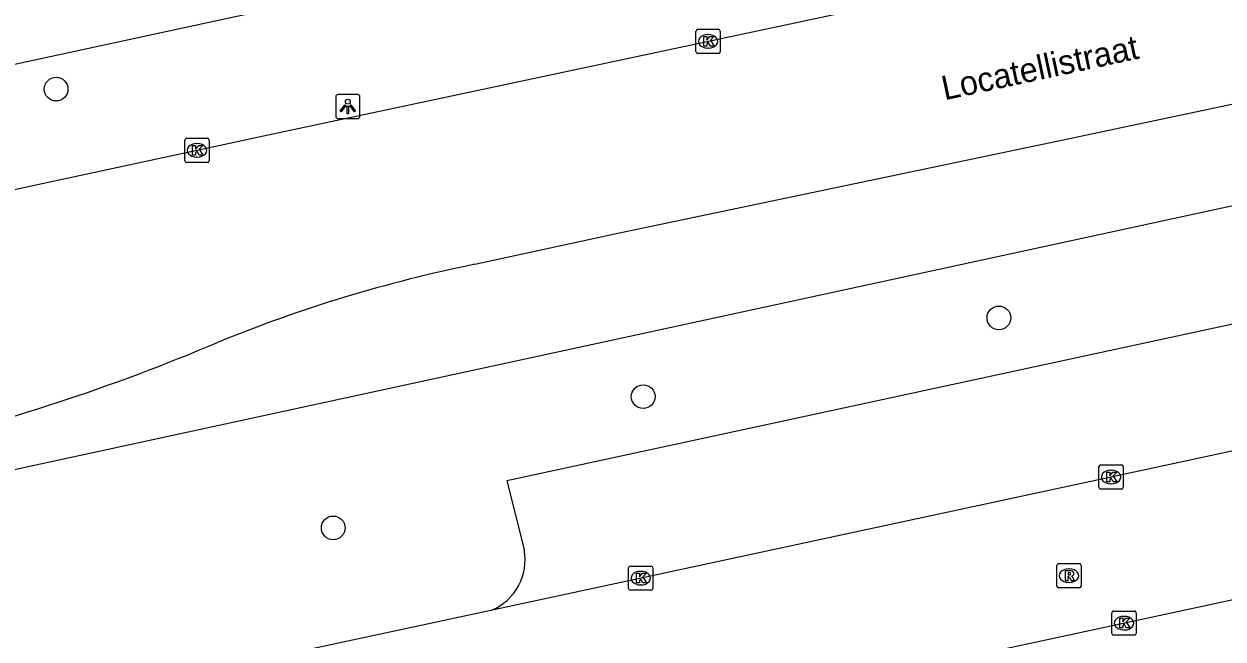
# Model space of a CAD drawing. Extents: x 159053 to 160041, y 380450 to 381422.
# Drawn here: x 159319.21 to 159368.66, y 380752.49 to 380777.85 of the extents above; entities that cross this region are included whole.
import ezdxf

# ---------------------------------------------------------------- set-up
doc = ezdxf.new("R2010")
doc.units = 0
for name, color, linetype in [('IMGEO_Berm_groen', 7, 'Continuous'), ('IMGEO_Boom', 7, 'Continuous'), ('IMGEO_Fietspad_gesloten', 7, 'Continuous'), ('IMGEO_Kolk', 7, 'Continuous'), ('IMGEO_Lichtpunt', 7, 'Continuous'), ('IMGEO_Openbare_ruimte_label', 7, 'Continuous'), ('IMGEO_Parkeervlak_open', 7, 'Continuous'), ('IMGEO_Rijbaan_lokaal_gesloten', 7, 'Continuous'), ('IMGEO_Rijbaan_lokaal_open', 7, 'Continuous'), ('IMGEO_Rioolput', 7, 'Continuous')]:
    doc.layers.add(name, color=color, linetype=linetype)

msp = doc.modelspace()

# ---------------------------------------------------------------- linework, layer by layer
at = {"layer": 'IMGEO_Berm_groen'}
msp.add_lwpolyline([(159311.805, 380757.958), (159313.594, 380758.346), (159430.434, 380783.675), (159489.591, 380796.5)], dxfattribs=at)
at = {"layer": 'IMGEO_Boom'}
for centre in [(159320.533, 380775.162), (159359.416, 380765.727), (159344.746, 380762.481), (159331.962, 380757.07)]:
    msp.add_circle(centre, 0.489, dxfattribs=at)
at = {"layer": 'IMGEO_Fietspad_gesloten'}
msp.add_lwpolyline([(159366.443, 380786.308), (159359.379, 380784.797), (159327.794, 380778.122), (159307.608, 380773.752)], dxfattribs=at)
at = {"layer": 'IMGEO_Kolk'}
for p, q in [((159346.924, 380776.706), (159346.924, 380777.558)), ((159346.999, 380777.632), (159347.851, 380777.632)), ((159347.925, 380777.558), (159347.925, 380776.706)), ((159347.412, 380777.412), (159347.437, 380777.412)), ((159347.851, 380776.632), (159346.999, 380776.632)), ((159347.435, 380776.852), (159347.41, 380776.852)), ((159325.844, 380772.208), (159325.844, 380773.06)), ((159325.919, 380773.134), (159326.771, 380773.134)), ((159326.845, 380773.06), (159326.845, 380772.208)), ((159326.332, 380772.914), (159326.357, 380772.914)), ((159326.771, 380772.134), (159325.919, 380772.134)), ((159326.355, 380772.354), (159326.33, 380772.354)), ((159363.617, 380759.668), (159364.469, 380759.668)), ((159363.542, 380758.742), (159363.542, 380759.594)), ((159364.03, 380759.448), (159364.055, 380759.448)), ((159364.543, 380759.594), (159364.543, 380758.742)), ((159364.469, 380758.668), (159363.617, 380758.668)), ((159364.053, 380758.888), (159364.028, 380758.888)), ((159344.144, 380754.571), (159344.144, 380755.423)), ((159344.219, 380755.497), (159345.071, 380755.497)), ((159344.632, 380755.277), (159344.657, 380755.277)), ((159345.145, 380755.423), (159345.145, 380754.571)), ((159344.655, 380754.717), (159344.63, 380754.717)), ((159345.071, 380754.497), (159344.219, 380754.497)), ((159364.077, 380752.716), (159364.077, 380753.568)), ((159364.152, 380753.642), (159365.004, 380753.642)), ((159364.565, 380753.422), (159364.59, 380753.422)), ((159365.078, 380753.568), (159365.078, 380752.716)), ((159364.588, 380752.862), (159364.563, 380752.862)), ((159365.004, 380752.642), (159364.152, 380752.642))]:
    msp.add_line(p, q, dxfattribs=at)
for points in [[(159346.924, 380776.706), (159346.924, 380777.558)], [(159346.999, 380777.632), (159347.851, 380777.632)], [(159347.925, 380777.558), (159347.925, 380776.706)], [(159347.245, 380777.332), (159347.368, 380777.332), (159347.368, 380777.181), (159347.498, 380777.332), (159347.662, 380777.332), (159347.516, 380777.181), (159347.669, 380776.932), (159347.517, 380776.932), (159347.432, 380777.096), (159347.368, 380777.029), (159347.368, 380776.932), (159347.245, 380776.932), (159347.245, 380777.332)], [(159347.851, 380776.632), (159346.999, 380776.632)], [(159325.844, 380772.208), (159325.844, 380773.06)], [(159325.919, 380773.134), (159326.771, 380773.134)], [(159326.845, 380773.06), (159326.845, 380772.208)], [(159326.165, 380772.834), (159326.288, 380772.834), (159326.288, 380772.683), (159326.418, 380772.834), (159326.582, 380772.834), (159326.436, 380772.683), (159326.589, 380772.434), (159326.437, 380772.434), (159326.352, 380772.598), (159326.288, 380772.531), (159326.288, 380772.434), (159326.165, 380772.434), (159326.165, 380772.834)], [(159326.771, 380772.134), (159325.919, 380772.134)], [(159363.617, 380759.668), (159364.469, 380759.668)], [(159363.542, 380758.742), (159363.542, 380759.594)], [(159363.863, 380759.368), (159363.986, 380759.368), (159363.986, 380759.217), (159364.116, 380759.368), (159364.28, 380759.368), (159364.134, 380759.217), (159364.287, 380758.968), (159364.135, 380758.968), (159364.05, 380759.132), (159363.986, 380759.065), (159363.986, 380758.968), (159363.863, 380758.968), (159363.863, 380759.368)], [(159364.543, 380759.594), (159364.543, 380758.742)], [(159364.469, 380758.668), (159363.617, 380758.668)], [(159344.144, 380754.571), (159344.144, 380755.423)], [(159344.219, 380755.497), (159345.071, 380755.497)], [(159345.145, 380755.423), (159345.145, 380754.571)], [(159344.465, 380755.197), (159344.588, 380755.197), (159344.588, 380755.046), (159344.718, 380755.197), (159344.882, 380755.197), (159344.736, 380755.046), (159344.889, 380754.797), (159344.737, 380754.797), (159344.652, 380754.961), (159344.588, 380754.894), (159344.588, 380754.797), (159344.465, 380754.797), (159344.465, 380755.197)], [(159345.071, 380754.497), (159344.219, 380754.497)], [(159364.077, 380752.716), (159364.077, 380753.568)], [(159364.152, 380753.642), (159365.004, 380753.642)], [(159364.398, 380753.342), (159364.521, 380753.342), (159364.521, 380753.191), (159364.651, 380753.342), (159364.815, 380753.342), (159364.669, 380753.191), (159364.822, 380752.942), (159364.67, 380752.942), (159364.585, 380753.106), (159364.521, 380753.039), (159364.521, 380752.942), (159364.398, 380752.942), (159364.398, 380753.342)], [(159365.078, 380753.568), (159365.078, 380752.716)], [(159365.004, 380752.642), (159364.152, 380752.642)]]:
    msp.add_lwpolyline(points, dxfattribs=at)
for centre, start, end in [((159347.001, 380777.556), 91.552, 178.448), ((159347.001, 380777.556), 91.552, 178.448), ((159347.849, 380777.556), 1.552, 88.448), ((159347.849, 380777.556), 1.552, 88.448), ((159347.001, 380776.708), 181.552, 268.448), ((159347.001, 380776.708), 181.552, 268.448), ((159347.849, 380776.708), 271.552, 358.448), ((159347.849, 380776.708), 271.552, 358.448), ((159325.921, 380773.058), 91.552, 178.448), ((159325.921, 380773.058), 91.552, 178.448), ((159326.769, 380773.058), 1.552, 88.448), ((159326.769, 380773.058), 1.552, 88.448), ((159325.921, 380772.21), 181.552, 268.448), ((159325.921, 380772.21), 181.552, 268.448), ((159326.769, 380772.21), 271.552, 358.448), ((159326.769, 380772.21), 271.552, 358.448), ((159363.619, 380759.592), 91.552, 178.448), ((159363.619, 380759.592), 91.552, 178.448), ((159364.467, 380759.592), 1.552, 88.448), ((159364.467, 380759.592), 1.552, 88.448), ((159363.619, 380758.744), 181.552, 268.448), ((159363.619, 380758.744), 181.552, 268.448), ((159364.467, 380758.744), 271.552, 358.448), ((159364.467, 380758.744), 271.552, 358.448), ((159344.221, 380755.421), 91.552, 178.448), ((159344.221, 380755.421), 91.552, 178.448), ((159345.069, 380755.421), 1.552, 88.448), ((159345.069, 380755.421), 1.552, 88.448), ((159344.221, 380754.573), 181.552, 268.448), ((159344.221, 380754.573), 181.552, 268.448), ((159345.069, 380754.573), 271.552, 358.448), ((159345.069, 380754.573), 271.552, 358.448), ((159364.154, 380753.566), 91.552, 178.448), ((159364.154, 380753.566), 91.552, 178.448), ((159365.002, 380753.566), 1.552, 88.448), ((159365.002, 380753.566), 1.552, 88.448), ((159364.154, 380752.718), 181.552, 268.448), ((159364.154, 380752.718), 181.552, 268.448), ((159365.002, 380752.718), 271.552, 358.448), ((159365.002, 380752.718), 271.552, 358.448)]:
    msp.add_arc(centre, 0.0765, start, end, dxfattribs=at)
for centre, major_axis, ratio, start_param, end_param in [((159347.411, 380777.132), (-0.387, 0.002), 0.722429, 4.712389, 7.853982), ((159347.436, 380777.132), (-0.39, 0.002), 0.717154, 1.570796, 4.712389), ((159326.331, 380772.634), (-0.387, 0.002), 0.722429, 4.712389, 7.853982), ((159326.356, 380772.634), (-0.39, 0.002), 0.717154, 1.570796, 4.712389), ((159364.029, 380759.168), (-0.387, 0.002), 0.722429, 4.712389, 7.853982), ((159364.054, 380759.168), (-0.39, 0.002), 0.717154, 1.570796, 4.712389), ((159344.631, 380754.997), (-0.387, 0.002), 0.722429, 4.712389, 7.853982), ((159344.656, 380754.997), (-0.39, 0.002), 0.717154, 1.570796, 4.712389), ((159364.564, 380753.142), (-0.387, 0.002), 0.722429, 4.712389, 7.853982), ((159364.589, 380753.142), (-0.39, 0.002), 0.717154, 1.570796, 4.712389)]:
    msp.add_ellipse(centre, major_axis=major_axis, ratio=ratio, start_param=start_param, end_param=end_param, dxfattribs=at)
at = {"layer": 'IMGEO_Lichtpunt'}
for p, q in [((159332.066, 380774.846), (159332.066, 380774.039)), ((159332.066, 380774.846), (159332.066, 380774.039)), ((159332.968, 380774.941), (159332.16, 380774.941)), ((159332.968, 380774.941), (159332.16, 380774.941)), ((159333.062, 380774.039), (159333.062, 380774.846)), ((159333.062, 380774.039), (159333.062, 380774.846)), ((159332.16, 380773.945), (159332.968, 380773.945)), ((159332.16, 380773.945), (159332.968, 380773.945))]:
    msp.add_line(p, q, dxfattribs=at)
for points in [[(159332.44, 380774.51), (159332.479, 380774.482), (159332.291, 380774.22), (159332.253, 380774.247), (159332.44, 380774.51)], [(159332.652, 380774.482), (159332.69, 380774.509), (159332.877, 380774.247), (159332.838, 380774.219), (159332.652, 380774.482)], [(159332.542, 380774.462), (159332.589, 380774.462), (159332.589, 380774.14), (159332.542, 380774.14), (159332.542, 380774.462)]]:
    msp.add_lwpolyline(points, dxfattribs=at)
msp.add_circle((159332.565, 380774.644), 0.0994, dxfattribs=at)
for centre, start, end in [((159332.16, 380774.846), 90, 180), ((159332.16, 380774.846), 90, 180), ((159332.968, 380774.846), 0, 90), ((159332.968, 380774.846), 0, 90), ((159332.16, 380774.039), 180, 270), ((159332.16, 380774.039), 180, 270), ((159332.968, 380774.039), 270, 0), ((159332.968, 380774.039), 270, 360)]:
    msp.add_arc(centre, 0.0946, start, end, dxfattribs=at)
at = {"layer": 'IMGEO_Parkeervlak_open'}
msp.add_lwpolyline([(159486.43, 380787.573), (159485.805, 380790.618), (159440.703, 380780.86), (159403.077, 380772.816), (159339.127, 380759.013), (159339.833, 380756.176)], dxfattribs=at)
msp.add_arc((159337.622, 380755.753), 2.251, 292.1041, 10.8351, dxfattribs=at)
at = {"layer": 'IMGEO_Rijbaan_lokaal_gesloten'}
for points in [[(159337.802, 380767.938), (159343.706, 380769.224), (159361.803, 380773.018), (159397.83, 380780.651), (159449.035, 380791.688), (159488.721, 380800.291)], [(159367.51, 380781.42), (159357.725, 380779.326), (159329.278, 380773.264), (159308.839, 380768.865)]]:
    msp.add_lwpolyline(points, dxfattribs=at)
for centre, radius, start, end in [((159349.55, 380710.171), 58.949, 101.4956, 112.28893), ((159294.591, 380841.663), 83.568, 283.3272, 292.96181)]:
    msp.add_arc(centre, radius, start, end, dxfattribs=at)
at = {"layer": 'IMGEO_Rijbaan_lokaal_open'}
for points in [[(159488.772, 380785.988), (159338.469, 380753.667)], [(159316.262, 380742.736), (159349.985, 380750), (159487.428, 380779.605)], [(159338.469, 380753.667), (159321.417, 380750), (159314.651, 380748.545)]]:
    msp.add_lwpolyline(points, dxfattribs=at)
at = {"layer": 'IMGEO_Rioolput'}
for p, q in [((159361.807, 380754.671), (159361.807, 380755.523)), ((159361.882, 380755.597), (159362.734, 380755.597)), ((159362.295, 380755.377), (159362.32, 380755.377)), ((159362.808, 380755.523), (159362.808, 380754.671)), ((159362.318, 380754.817), (159362.293, 380754.817)), ((159362.734, 380754.597), (159361.882, 380754.597))]:
    msp.add_line(p, q, dxfattribs=at)
for points in [[(159361.807, 380754.671), (159361.807, 380755.523)], [(159361.882, 380755.597), (159362.734, 380755.597)], [(159362.396, 380755.295), (159362.144, 380755.297), (159362.144, 380754.897)], [(159362.322, 380755.216), (159362.268, 380755.216), (159362.268, 380755.135)], [(159362.808, 380755.523), (159362.808, 380754.671)], [(159362.144, 380754.897), (159362.268, 380754.897), (159362.268, 380755.059), (159362.279, 380755.059)], [(159362.268, 380755.135), (159362.32, 380755.135)], [(159362.326, 380755.03), (159362.397, 380754.897), (159362.537, 380754.897), (159362.472, 380755.023)], [(159362.734, 380754.597), (159361.882, 380754.597)]]:
    msp.add_lwpolyline(points, dxfattribs=at)
for centre, radius, start, end in [((159361.884, 380755.521), 0.0765, 91.552, 178.448), ((159361.884, 380755.521), 0.0765, 91.552, 178.448), ((159362.328, 380755.12), 0.0964, 77.0061, 93.1865), ((159362.342, 380755.177), 0.0378, 276.6634, 79.6772), ((159362.395, 380755.185), 0.109, 350.3612, 89.416), ((159362.732, 380755.521), 0.0765, 1.552, 88.448), ((159362.732, 380755.521), 0.0765, 1.552, 88.448), ((159362.278, 380755.006), 0.0533, 26.0293, 88.6989), ((159362.304, 380755.324), 0.19, 274.7715, 282.9687), ((159362.393, 380755.185), 0.112, 277.5842, 350.9817), ((159362.377, 380754.97), 0.108, 29.5134, 73.7905), ((159361.884, 380754.673), 0.0765, 181.552, 268.448), ((159361.884, 380754.673), 0.0765, 181.552, 268.448), ((159362.732, 380754.673), 0.0765, 271.552, 358.448), ((159362.732, 380754.673), 0.0765, 271.552, 358.448)]:
    msp.add_arc(centre, radius, start, end, dxfattribs=at)
for centre, major_axis, ratio, start_param, end_param in [((159362.294, 380755.097), (-0.387, 0.002), 0.722429, 4.712389, 7.853982), ((159362.319, 380755.097), (-0.39, 0.002), 0.717154, 1.570796, 4.712389)]:
    msp.add_ellipse(centre, major_axis=major_axis, ratio=ratio, start_param=start_param, end_param=end_param, dxfattribs=at)

# ---------------------------------------------------------------- texts
at = {"layer": 'IMGEO_Openbare_ruimte_label'}
msp.add_text('Locatellistraat', height=1, rotation=12.1188, dxfattribs=at).set_placement((159357.174, 380774.699))

doc.saveas('drawing.dxf')
